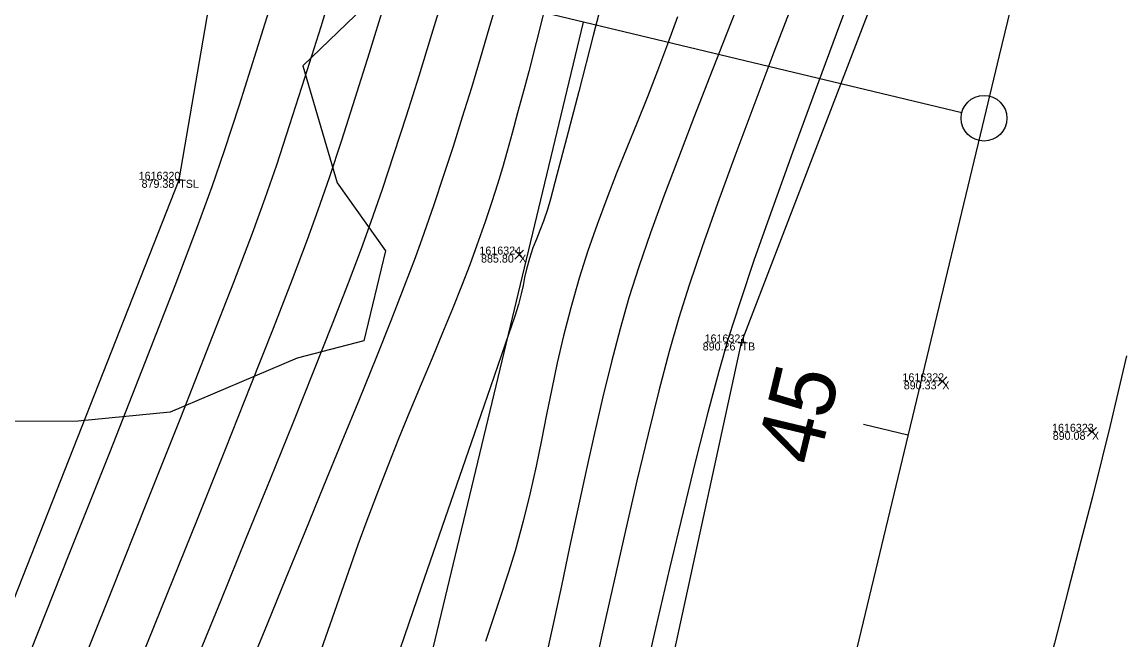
# Model space of a CAD drawing. Extents: x 1957117 to 1971063, y 701601 to 715861.
# Drawn here: x 1963376.25 to 1963424.5, y 706414.59 to 706441.6 of the extents above; entities that cross this region are included whole.
import ezdxf

# ---------------------------------------------------------------- set-up
doc = ezdxf.new("R2010")
doc.units = 0
for name, color, linetype in [('AP_X_Lights', 7, 'Continuous'), ('DT_X_Break_Line', 7, 'Continuous'), ('DT_X_Contour_Major', 7, 'Continuous'), ('DT_X_Contour_Minor', 7, 'Continuous'), ('GE_X_CL_20', 7, 'Continuous'), ('HY_X_Water_Edge', 7, 'Continuous'), ('PV_P_Drive', 7, 'Continuous'), ('PV_P_Shoulder', 7, 'Continuous'), ('RS_Raster1', 7, 'Continuous'), ('RW_X_Esmt_RR', 7, 'Continuous'), ('SC_Scratch1', 7, 'Continuous'), ('SC_Shading5', 7, 'Continuous'), ('VG_X_Tree_Line_Rt', 7, 'Continuous')]:
    doc.layers.add(name, color=color, linetype=linetype)

msp = doc.modelspace()

# ---------------------------------------------------------------- linework, layer by layer
at = {"layer": 'AP_X_Lights'}
for p, q in [((1963397.786, 706431.24), (1963398.174, 706431.63)), ((1963397.786, 706431.63), (1963398.174, 706431.24)), ((1963416.281, 706425.698), (1963416.669, 706426.088)), ((1963416.281, 706426.088), (1963416.669, 706425.698)), ((1963422.824, 706423.491), (1963423.212, 706423.881)), ((1963422.824, 706423.881), (1963423.212, 706423.491))]:
    msp.add_line(p, q, dxfattribs=at)
at = {"layer": 'DT_X_Break_Line'}
for points in [[(1963218.329, 705756.178), (1963229.265, 705808.356), (1963234.8, 705853.147), (1963240.079, 705903.468), (1963258.033, 705954.684), (1963270.287, 705999.321), (1963276.323, 706049.345), (1963291.502, 706096.678), (1963290.138, 706117.655), (1963319.921, 706191.295), (1963330.374, 706242.631), (1963344.413, 706289.409), (1963345.772, 706340.009), (1963383.117, 706434.704), (1963392.11, 706487.426), (1963408.164, 706535.687), (1963423.633, 706582.721), (1963435.242, 706630.63), (1963443.084, 706680.696), (1963464.732, 706726.815), (1963480.654, 706774.214), (1963508.465, 706799.669), (1963511.002, 706809.48)], [(1963248.355, 705747.376), (1963261.829, 705795.923), (1963267.581, 705840.559), (1963287.153, 705892.264), (1963291.083, 705944.763), (1963301.574, 705996.211), (1963311.528, 706039.027), (1963334.717, 706086.75), (1963331.957, 706106.508), (1963348.786, 706182.796), (1963365.664, 706223.934), (1963373.462, 706281.461), (1963387.853, 706330.217), (1963397.264, 706379.501), (1963407.696, 706427.592), (1963426.755, 706477.16), (1963442.136, 706524.014), (1963446.007, 706569.971), (1963489.391, 706666.839), (1963500.526, 706701.536)]]:
    msp.add_lwpolyline(points, dxfattribs=at)
at = {"layer": 'DT_X_Contour_Major'}
for points in [[(1963413.097, 706444.464), (1963411.976, 706441.469), (1963410.912, 706438.598), (1963409.924, 706435.899), (1963409.032, 706433.422), (1963408.257, 706431.216), (1963407.618, 706429.33), (1963407.136, 706427.813), (1963406.71, 706426.33), (1963406.231, 706424.536), (1963405.707, 706422.474), (1963405.146, 706420.185), (1963404.554, 706417.708), (1963403.94, 706415.084), (1963403.31, 706412.355)], [(1963413.097, 706444.464), (1963411.976, 706441.469), (1963410.912, 706438.598), (1963409.924, 706435.899), (1963409.032, 706433.422), (1963408.257, 706431.216), (1963407.618, 706429.33), (1963407.136, 706427.813), (1963406.71, 706426.33), (1963406.231, 706424.536), (1963405.707, 706422.474), (1963405.146, 706420.185), (1963404.554, 706417.708), (1963403.94, 706415.084), (1963403.31, 706412.355)], [(1963387.31, 706442.991), (1963386.479, 706440.327), (1963385.732, 706437.97), (1963385.082, 706435.973), (1963384.545, 706434.39), (1963383.905, 706432.647), (1963382.92, 706430.067), (1963381.625, 706426.744), (1963380.061, 706422.771), (1963378.264, 706418.242), (1963376.274, 706413.248), (1963374.129, 706407.883), (1963371.866, 706402.241), (1963369.524, 706396.415), (1963367.142, 706390.496), (1963364.757, 706384.58)], [(1963387.31, 706442.991), (1963386.479, 706440.327), (1963385.732, 706437.97), (1963385.082, 706435.973), (1963384.545, 706434.39), (1963383.905, 706432.647), (1963382.92, 706430.067), (1963381.625, 706426.744), (1963380.061, 706422.771), (1963378.264, 706418.242), (1963376.274, 706413.248), (1963374.129, 706407.883), (1963371.866, 706402.241), (1963369.524, 706396.415), (1963367.142, 706390.496), (1963364.757, 706384.58)], [(1963399.151, 706442.446), (1963398.718, 706440.714), (1963398.394, 706439.437), (1963398.195, 706438.676), (1963397.91, 706437.627), (1963397.668, 706436.739), (1963397.451, 706435.958), (1963397.243, 706435.233), (1963397.025, 706434.511), (1963396.779, 706433.74), (1963396.488, 706432.868), (1963396.133, 706431.841), (1963395.821, 706430.987), (1963395.462, 706430.058), (1963395.062, 706429.063), (1963394.629, 706428.011), (1963394.17, 706426.908), (1963393.692, 706425.763), (1963393.203, 706424.584), (1963392.709, 706423.379), (1963392.217, 706422.156), (1963391.736, 706420.922), (1963391.271, 706419.686), (1963390.931, 706418.742), (1963390.4, 706417.241), (1963389.698, 706415.242), (1963388.846, 706412.8)], [(1963399.151, 706442.446), (1963398.718, 706440.714), (1963398.394, 706439.437), (1963398.195, 706438.676), (1963397.91, 706437.627), (1963397.668, 706436.739), (1963397.451, 706435.958), (1963397.243, 706435.233), (1963397.025, 706434.511), (1963396.779, 706433.74), (1963396.488, 706432.868), (1963396.133, 706431.841), (1963395.821, 706430.987), (1963395.462, 706430.058), (1963395.062, 706429.063), (1963394.629, 706428.011), (1963394.17, 706426.908), (1963393.692, 706425.763), (1963393.203, 706424.584), (1963392.709, 706423.379), (1963392.217, 706422.156), (1963391.736, 706420.922), (1963391.271, 706419.686), (1963390.931, 706418.742), (1963390.4, 706417.241), (1963389.698, 706415.242), (1963388.846, 706412.8)], [(1963424.522, 706427.015), (1963424.149, 706425.395), (1963423.812, 706423.96), (1963423.467, 706422.548), (1963423.039, 706420.849), (1963422.539, 706418.904), (1963421.981, 706416.756), (1963421.377, 706414.447), (1963420.741, 706412.018), (1963420.084, 706409.512), (1963419.421, 706406.971), (1963418.763, 706404.436), (1963418.123, 706401.949), (1963417.514, 706399.553), (1963416.95, 706397.29), (1963416.442, 706395.201), (1963416.004, 706393.329), (1963415.648, 706391.716), (1963415.387, 706390.403), (1963415.234, 706389.432), (1963415.11, 706388.084), (1963415.052, 706386.722)], [(1963424.522, 706427.015), (1963424.149, 706425.395), (1963423.812, 706423.96), (1963423.467, 706422.548), (1963423.039, 706420.849), (1963422.539, 706418.904), (1963421.981, 706416.756), (1963421.377, 706414.447), (1963420.741, 706412.018), (1963420.084, 706409.512), (1963419.421, 706406.971), (1963418.763, 706404.436), (1963418.123, 706401.949), (1963417.514, 706399.553), (1963416.95, 706397.29), (1963416.442, 706395.201), (1963416.004, 706393.329), (1963415.648, 706391.716), (1963415.387, 706390.403), (1963415.234, 706389.432), (1963415.11, 706388.084), (1963415.052, 706386.722)]]:
    msp.add_lwpolyline(points, dxfattribs=at)
at = {"layer": 'DT_X_Contour_Minor'}
for points in [[(1963390.055, 706443.837), (1963389.3, 706441.399), (1963388.592, 706439.145), (1963387.942, 706437.114), (1963387.362, 706435.346), (1963386.862, 706433.88), (1963386.308, 706432.363), (1963385.488, 706430.214), (1963384.431, 706427.5), (1963383.166, 706424.291), (1963381.721, 706420.655), (1963380.126, 706416.662), (1963378.409, 706412.381), (1963376.598, 706407.88), (1963374.722, 706403.228), (1963372.81, 706398.494), (1963370.891, 706393.747), (1963368.993, 706389.056), (1963367.145, 706384.49)], [(1963390.055, 706443.837), (1963389.3, 706441.399), (1963388.592, 706439.145), (1963387.942, 706437.114), (1963387.362, 706435.346), (1963386.862, 706433.88), (1963386.308, 706432.363), (1963385.488, 706430.214), (1963384.431, 706427.5), (1963383.166, 706424.291), (1963381.721, 706420.655), (1963380.126, 706416.662), (1963378.409, 706412.381), (1963376.598, 706407.88), (1963374.722, 706403.228), (1963372.81, 706398.494), (1963370.891, 706393.747), (1963368.993, 706389.056), (1963367.145, 706384.49)], [(1963401.945, 706443.809), (1963401.219, 706441.019), (1963400.579, 706438.564), (1963400.042, 706436.51), (1963399.625, 706434.922), (1963399.344, 706433.863), (1963399.216, 706433.399), (1963399.042, 706432.89), (1963398.882, 706432.482), (1963398.729, 706432.114), (1963398.577, 706431.727), (1963398.422, 706431.26), (1963398.296, 706430.799), (1963398.214, 706430.427), (1963398.148, 706430.085), (1963398.07, 706429.712), (1963397.95, 706429.249), (1963397.781, 706428.741), (1963397.361, 706427.517), (1963396.718, 706425.649), (1963395.875, 706423.207), (1963394.858, 706420.263), (1963393.693, 706416.887), (1963392.405, 706413.152)], [(1963401.945, 706443.809), (1963401.219, 706441.019), (1963400.579, 706438.564), (1963400.042, 706436.51), (1963399.625, 706434.922), (1963399.344, 706433.863), (1963399.216, 706433.399), (1963399.042, 706432.89), (1963398.882, 706432.482), (1963398.729, 706432.114), (1963398.577, 706431.727), (1963398.422, 706431.26), (1963398.296, 706430.799), (1963398.214, 706430.427), (1963398.148, 706430.085), (1963398.07, 706429.712), (1963397.95, 706429.249), (1963397.781, 706428.741), (1963397.361, 706427.517), (1963396.718, 706425.649), (1963395.875, 706423.207), (1963394.858, 706420.263), (1963393.693, 706416.887), (1963392.405, 706413.152)], [(1963394.717, 706442.917), (1963394.15, 706441.057), (1963393.588, 706439.242), (1963393.036, 706437.494), (1963392.5, 706435.833), (1963391.985, 706434.282), (1963391.498, 706432.861), (1963391.071, 706431.689), (1963390.5, 706430.187), (1963389.799, 706428.391), (1963388.986, 706426.339), (1963388.076, 706424.068), (1963387.086, 706421.616), (1963386.033, 706419.019), (1963384.934, 706416.316), (1963383.803, 706413.543), (1963382.659, 706410.738), (1963381.517, 706407.938), (1963380.393, 706405.18), (1963379.305, 706402.503), (1963378.268, 706399.942), (1963377.3, 706397.536), (1963376.416, 706395.322), (1963375.633, 706393.337)], [(1963394.717, 706442.917), (1963394.15, 706441.057), (1963393.588, 706439.242), (1963393.036, 706437.494), (1963392.5, 706435.833), (1963391.985, 706434.282), (1963391.498, 706432.861), (1963391.071, 706431.689), (1963390.5, 706430.187), (1963389.799, 706428.391), (1963388.986, 706426.339), (1963388.076, 706424.068), (1963387.086, 706421.616), (1963386.033, 706419.019), (1963384.934, 706416.316), (1963383.803, 706413.543), (1963382.659, 706410.738), (1963381.517, 706407.938), (1963380.393, 706405.18), (1963379.305, 706402.503), (1963378.268, 706399.942), (1963377.3, 706397.536), (1963376.416, 706395.322), (1963375.633, 706393.337)], [(1963407.743, 706442.862), (1963407.025, 706441.037), (1963406.309, 706439.217), (1963405.608, 706437.422), (1963404.936, 706435.672), (1963404.304, 706433.988), (1963403.725, 706432.391), (1963403.213, 706430.9), (1963402.779, 706429.537), (1963402.393, 706428.19), (1963402.013, 706426.746), (1963401.638, 706425.222), (1963401.269, 706423.632), (1963400.903, 706421.994), (1963400.541, 706420.323), (1963400.181, 706418.635), (1963399.822, 706416.947), (1963399.464, 706415.274), (1963399.106, 706413.633)], [(1963407.743, 706442.862), (1963407.025, 706441.037), (1963406.309, 706439.217), (1963405.608, 706437.422), (1963404.936, 706435.672), (1963404.304, 706433.988), (1963403.725, 706432.391), (1963403.213, 706430.9), (1963402.779, 706429.537), (1963402.393, 706428.19), (1963402.013, 706426.746), (1963401.638, 706425.222), (1963401.269, 706423.632), (1963400.903, 706421.994), (1963400.541, 706420.323), (1963400.181, 706418.635), (1963399.822, 706416.947), (1963399.464, 706415.274), (1963399.106, 706413.633)], [(1963392.079, 706442.364), (1963391.421, 706440.247), (1963390.794, 706438.257), (1963390.205, 706436.427), (1963389.664, 706434.787), (1963389.18, 706433.371), (1963388.711, 706432.082), (1963388.05, 706430.344), (1963387.217, 706428.203), (1963386.233, 706425.709), (1963385.119, 706422.908), (1963383.893, 706419.848), (1963382.577, 706416.578), (1963381.192, 706413.144), (1963379.756, 706409.596), (1963378.291, 706405.981), (1963376.816, 706402.346), (1963375.352, 706398.74), (1963373.92, 706395.21), (1963372.539, 706391.804), (1963371.23, 706388.571), (1963370.013, 706385.557)], [(1963392.079, 706442.364), (1963391.421, 706440.247), (1963390.794, 706438.257), (1963390.205, 706436.427), (1963389.664, 706434.787), (1963389.18, 706433.371), (1963388.711, 706432.082), (1963388.05, 706430.344), (1963387.217, 706428.203), (1963386.233, 706425.709), (1963385.119, 706422.908), (1963383.893, 706419.848), (1963382.577, 706416.578), (1963381.192, 706413.144), (1963379.756, 706409.596), (1963378.291, 706405.981), (1963376.816, 706402.346), (1963375.352, 706398.74), (1963373.92, 706395.21), (1963372.539, 706391.804), (1963371.23, 706388.571), (1963370.013, 706385.557)], [(1963397.025, 706442.595), (1963396.653, 706441.303), (1963396.274, 706440.014), (1963395.887, 706438.726), (1963395.492, 706437.442), (1963395.088, 706436.162), (1963394.675, 706434.886), (1963394.251, 706433.615), (1963393.815, 706432.351), (1963393.429, 706431.287), (1963392.94, 706430.004), (1963392.362, 706428.531), (1963391.709, 706426.897), (1963390.993, 706425.128), (1963390.229, 706423.255), (1963389.43, 706421.304), (1963388.609, 706419.305), (1963387.779, 706417.285), (1963386.954, 706415.273), (1963386.147, 706413.297)], [(1963397.025, 706442.595), (1963396.653, 706441.303), (1963396.274, 706440.014), (1963395.887, 706438.726), (1963395.492, 706437.442), (1963395.088, 706436.162), (1963394.675, 706434.886), (1963394.251, 706433.615), (1963393.815, 706432.351), (1963393.429, 706431.287), (1963392.94, 706430.004), (1963392.362, 706428.531), (1963391.709, 706426.897), (1963390.993, 706425.128), (1963390.229, 706423.255), (1963389.43, 706421.304), (1963388.609, 706419.305), (1963387.779, 706417.285), (1963386.954, 706415.273), (1963386.147, 706413.297)], [(1963410.028, 706442.679), (1963409.114, 706440.284), (1963408.236, 706437.96), (1963407.41, 706435.742), (1963406.652, 706433.668), (1963405.98, 706431.774), (1963405.41, 706430.098), (1963404.958, 706428.675), (1963404.532, 706427.19), (1963404.081, 706425.483), (1963403.61, 706423.589), (1963403.121, 706421.539), (1963402.62, 706419.368), (1963402.111, 706417.109), (1963401.598, 706414.794), (1963401.085, 706412.457)], [(1963410.028, 706442.679), (1963409.114, 706440.284), (1963408.236, 706437.96), (1963407.41, 706435.742), (1963406.652, 706433.668), (1963405.98, 706431.774), (1963405.41, 706430.098), (1963404.958, 706428.675), (1963404.532, 706427.19), (1963404.081, 706425.483), (1963403.61, 706423.589), (1963403.121, 706421.539), (1963402.62, 706419.368), (1963402.111, 706417.109), (1963401.598, 706414.794), (1963401.085, 706412.457)], [(1963404.896, 706441.829), (1963404.469, 706440.628), (1963404.03, 706439.464), (1963403.583, 706438.328), (1963403.132, 706437.212), (1963402.682, 706436.105), (1963402.238, 706434.999), (1963401.803, 706433.884), (1963401.383, 706432.752), (1963400.98, 706431.593), (1963400.601, 706430.398), (1963400.23, 706429.102), (1963399.916, 706427.877), (1963399.644, 706426.705), (1963399.402, 706425.568), (1963399.175, 706424.448), (1963398.951, 706423.327), (1963398.714, 706422.187), (1963398.453, 706421.011), (1963398.153, 706419.781), (1963397.801, 706418.478), (1963397.531, 706417.597), (1963397.094, 706416.263), (1963396.51, 706414.524)], [(1963404.896, 706441.829), (1963404.469, 706440.628), (1963404.03, 706439.464), (1963403.583, 706438.328), (1963403.132, 706437.212), (1963402.682, 706436.105), (1963402.238, 706434.999), (1963401.803, 706433.884), (1963401.383, 706432.752), (1963400.98, 706431.593), (1963400.601, 706430.398), (1963400.23, 706429.102), (1963399.916, 706427.877), (1963399.644, 706426.705), (1963399.402, 706425.568), (1963399.175, 706424.448), (1963398.951, 706423.327), (1963398.714, 706422.187), (1963398.453, 706421.011), (1963398.153, 706419.781), (1963397.801, 706418.478), (1963397.531, 706417.597), (1963397.094, 706416.263), (1963396.51, 706414.524)]]:
    msp.add_lwpolyline(points, dxfattribs=at)
at = {"layer": 'GE_X_CL_20'}
for p, q in [((1963417.327, 706437.631), (1963354.124, 706452.81)), ((1963414.97, 706423.532), (1963413.025, 706423.999))]:
    msp.add_line(p, q, dxfattribs=at)
msp.add_lwpolyline([(1963418.3, 706437.397), (1962895.621, 704261.062)], dxfattribs=at)
msp.add_circle((1963418.3, 706437.397), 1, dxfattribs=at)
msp.add_arc((1965275.353, 705991.399), 1909.859, 144.852303, 166.495347, dxfattribs=at)
at = {"layer": 'HY_X_Water_Edge'}
msp.add_spline([(1963191.723, 701994.048), (1963062.047, 702441.167), (1962863.491, 703169.356), (1962827.53, 703438.691), (1962823.213, 703537.412), (1962817.962, 703593.874), (1962817.97, 703697.316), (1962828.582, 703804.235), (1962836.461, 703844.734), (1962850.687, 703896.004), (1962867.251, 703938.846), (1962873.848, 703992.355), (1962884.135, 704091.371), (1962891.241, 704140.854), (1962897.382, 704180.529), (1962905.467, 704230.979), (1962943.949, 704328.022), (1962948.537, 704378.842), (1962964.114, 704426.264), (1963004.885, 704570.73), (1963042.054, 704716.522), (1963062.038, 704814.417), (1963072.171, 704860.237), (1963090.023, 704956.798), (1963107.066, 705031.783), (1963133.773, 705105.742), (1963148.685, 705206.74), (1963175.48, 705301.059), (1963191.635, 705353.417), (1963210.988, 705447.286), (1963219.532, 705497.27), (1963230.124, 705549.475), (1963251.052, 705591.159), (1963275.289, 705693.429), (1963292.982, 705784.032), (1963302.841, 705839.645), (1963335.126, 705936.766), (1963359.752, 706046.75), (1963389.133, 706177.299), (1963417.827, 706273.456), (1963475.868, 706451.902), (1963533.782, 706640.53), (1963553.86, 706696.984), (1963580.184, 706715.425), (1963609.172, 706718.73), (1963617.062, 706714.691), (1963619.447, 706694.678), (1963564.282, 706533.07), (1963531.853, 706395.229), (1963434.4, 706006.96), (1963354.09, 705679.186), (1963237.513, 705206.07), (1963167.369, 704892.962), (1963059.145, 704434.176), (1962907.914, 703908.742), (1962877.458, 703703.326), (1962898.357, 703412.121), (1962942.65, 703052.267), (1963048.963, 702674.866), (1963191.468, 702189.666), (1963245.396, 702019.832)], degree=3, dxfattribs=at)
at = {"layer": 'PV_P_Drive'}
for p, q in [((1963382.971, 706434.704), (1963383.263, 706434.704)), ((1963383.117, 706434.85), (1963383.117, 706434.558)), ((1963383.117, 706434.704), (1963383.117, 706434.704)), ((1963407.55, 706427.592), (1963407.842, 706427.592)), ((1963407.696, 706427.738), (1963407.696, 706427.446)), ((1963407.696, 706427.592), (1963407.696, 706427.592))]:
    msp.add_line(p, q, dxfattribs=at)
at = {"layer": 'RW_X_Esmt_RR'}
msp.add_lwpolyline([(1962866.45, 704268.068), (1963123.345, 705337.727), (1963135.496, 705336.937), (1963400.797, 706441.601)], dxfattribs=at)
at = {"layer": 'SC_Shading5'}
for points in [[(1963026.912, 704294.121), (1963138.818, 704737.794), (1963251.679, 705213.963), (1963374.306, 705730.111), (1963454.783, 706045.593), (1963517.244, 706296.713), (1963562.763, 706479.256), (1963580.13, 706553.799), (1963589.678, 706586.994)], [(1963609.915, 706579.703), (1963587.283, 706499.153), (1963552.056, 706354.005), (1963480.911, 706069.234), (1963357.401, 705576.869), (1963272.751, 705226.931), (1963210.247, 704956.481), (1963044.97, 704288.881)]]:
    msp.add_spline(points, degree=3, dxfattribs=at)
at = {"layer": 'VG_X_Tree_Line_Rt'}
msp.add_lwpolyline([(1963391.578, 706442.64), (1963388.518, 706439.683), (1963390.025, 706434.575), (1963392.132, 706431.605), (1963391.183, 706427.666), (1963388.266, 706426.908), (1963382.725, 706424.54), (1963378.691, 706424.157), (1963374.546, 706424.135), (1963368.734, 706421.595), (1963369.647, 706418.336), (1963372.15, 706415.416), (1963371.765, 706411.117), (1963369.914, 706402.383), (1963369.914, 706402.383), (1963368.152, 706403.945), (1963363.777, 706401.976), (1963362.785, 706398.627), (1963362.38, 706395.307), (1963360.703, 706392.722), (1963356.726, 706392.741), (1963353.144, 706391.532)], dxfattribs=at)

# ---------------------------------------------------------------- texts
at = {"layer": 'GE_X_CL_20'}
msp.add_text('45', height=2.8, rotation=76.4953, dxfattribs=at).set_placement((1963411.032, 706422.124))
at = {"layer": 'PV_P_Shoulder'}
for s, p in [('879.38', (1963381.469, 706434.354)), ('885.80', (1963396.31, 706431.085)), ('890.26', (1963406.001, 706427.242)), ('890.33', (1963414.791, 706425.543)), ('890.08', (1963421.304, 706423.336))]:
    msp.add_text(s, height=0.35, dxfattribs=at).set_placement(p)
at = {"layer": 'RS_Raster1'}
for s, p in [('1616320', (1963381.343, 706434.704)), ('1616324', (1963396.239, 706431.435)), ('1616321', (1963406.084, 706427.592)), ('1616322', (1963414.734, 706425.893)), ('1616323', (1963421.274, 706423.686))]:
    msp.add_text(s, height=0.35, dxfattribs=at).set_placement(p)
at = {"layer": 'SC_Scratch1'}
for s, p in [('TSL', (1963383.117, 706434.354)), ('X', (1963397.98, 706431.085)), ('TB', (1963407.696, 706427.242)), ('X', (1963416.475, 706425.543)), ('X', (1963423.018, 706423.336))]:
    msp.add_text(s, height=0.35, dxfattribs=at).set_placement(p)

doc.saveas('drawing.dxf')
